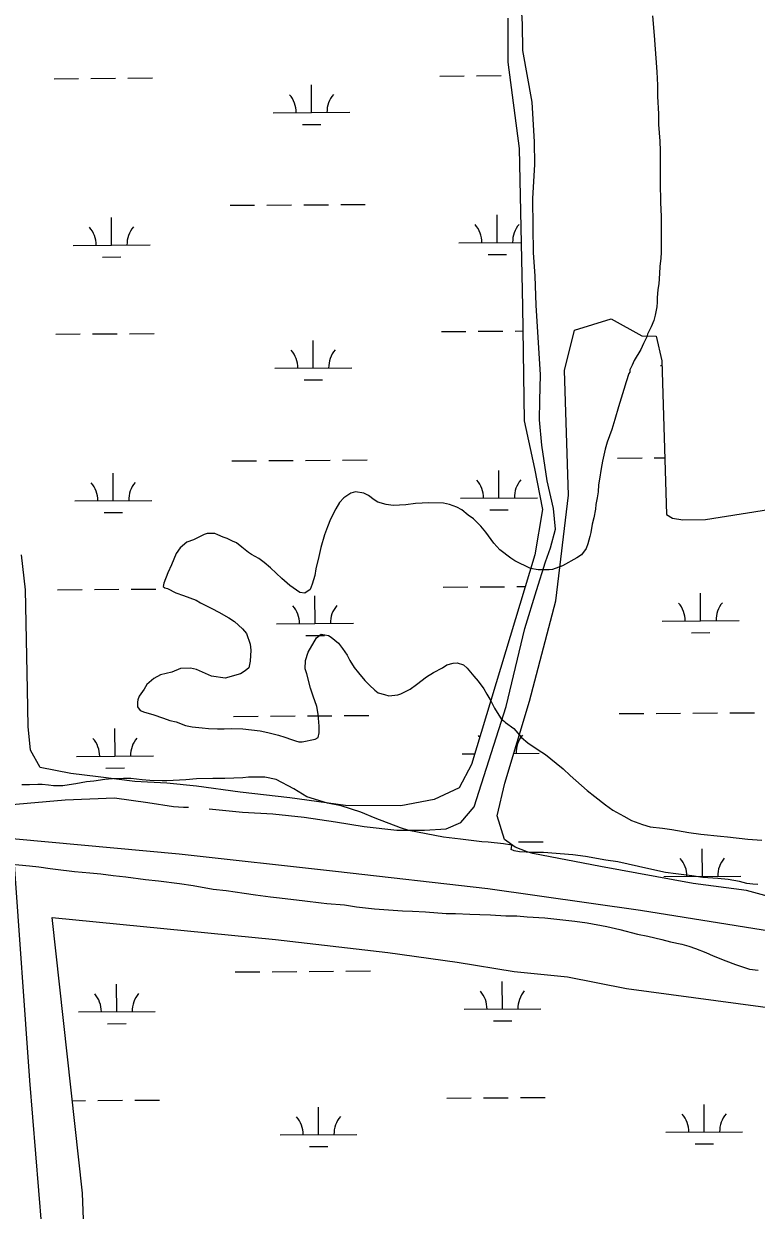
# Model space of a CAD drawing. Extents: x 3508733 to 3546731, y 546897 to 572481.
# Drawn here: x 3515288 to 3516242, y 555449 to 556994 of the extents above; entities that cross this region are included whole.
import ezdxf

# ---------------------------------------------------------------- set-up
doc = ezdxf.new("R2010")
doc.units = 0
for name, color, linetype in [('V-RAIL-TRAK', 7, 'Continuous'), ('V-SITE-VEGE', 7, 'Continuous'), ('V-TOPO-SHOR', 7, 'Continuous'), ('V-WETL-SWMP', 7, 'Continuous')]:
    doc.layers.add(name, color=color, linetype=linetype)

msp = doc.modelspace()

# ---------------------------------------------------------------- linework, layer by layer
at = {"layer": 'V-RAIL-TRAK'}
msp.add_lwpolyline([(3513245.9, 555908.8), (3513432.1, 555925.2), (3513668.2, 555943.6), (3513888.3, 555954.7), (3514142.3, 555962.6), (3514356.7, 555965.8), (3514609.7, 555963.3), (3514753.6, 555961), (3514961.2, 555952.5), (3515165.5, 555940.8), (3515278.1, 555932.4), (3515490.8, 555913.1), (3515694.1, 555890.6), (3515892.4, 555867.8), (3516090.8, 555839.8), (3516272.5, 555810.8)], dxfattribs=at)
at = {"layer": 'V-SITE-VEGE'}
for p, q in [((3515259.2, 555900.9), (3515296, 555897.6)), ((3515296, 555897.6), (3515308.1, 555896.1)), ((3515308.1, 555896.1), (3515322.8, 555893.9)), ((3515322.8, 555893.9), (3515329.9, 555893.1)), ((3515329.9, 555893.1), (3515354.6, 555889.8)), ((3515354.6, 555889.8), (3515374.2, 555888.3)), ((3515374.2, 555888.3), (3515388.9, 555886.8)), ((3515388.9, 555886.8), (3515404.6, 555884.6)), ((3515404.6, 555884.6), (3515421.4, 555883.1)), ((3515421.4, 555883.1), (3515446.7, 555879.7)), ((3515446.7, 555879.7), (3515463.9, 555877.9)), ((3515463.9, 555877.9), (3515491, 555874.2)), ((3515491, 555874.2), (3515508.9, 555871.6)), ((3515508.9, 555871.6), (3515534.9, 555867.2)), ((3515534.9, 555867.2), (3515551.7, 555865.3)), ((3515551.7, 555865.3), (3515575.3, 555861.7)), ((3515575.3, 555861.7), (3515589.9, 555859.8)), ((3515589.9, 555859.8), (3515609.6, 555856.9)), ((3515609.6, 555856.9), (3515621.3, 555855.7)), ((3515621.3, 555855.7), (3515654.2, 555852)), ((3515654.2, 555852), (3515675.3, 555849.1)), ((3515675.3, 555849.1), (3515682.8, 555848.3)), ((3515682.8, 555848.3), (3515705.6, 555846.4)), ((3515705.6, 555846.4), (3515721.3, 555844.2)), ((3515721.3, 555844.2), (3515744.9, 555841.6)), ((3515744.9, 555841.6), (3515781.3, 555838.9)), ((3515781.3, 555838.9), (3515794.2, 555838.2)), ((3515794.2, 555838.2), (3515811.4, 555837.4)), ((3515811.4, 555837.4), (3515838.1, 555835.5)), ((3515838.1, 555835.5), (3515850.3, 555835.4)), ((3515850.3, 555835.4), (3515868.9, 555834.6)), ((3515868.9, 555834.6), (3515882.1, 555833.9)), ((3515882.1, 555833.9), (3515895.7, 555833.4)), ((3515895.7, 555833.4), (3515915.7, 555832.3)), ((3515915.7, 555832.3), (3515930, 555832.2)), ((3515930, 555832.2), (3515943.5, 555831.1)), ((3515943.5, 555831.1), (3515966.4, 555829.6)), ((3515966.4, 555829.6), (3515990, 555826.9)), ((3515990, 555826.9), (3516005.7, 555825.4)), ((3516005.7, 555825.4), (3516021.4, 555823.2)), ((3516021.4, 555823.2), (3516047.1, 555818.5)), ((3516047.1, 555818.5), (3516064.2, 555814.5)), ((3516064.2, 555814.5), (3516087.1, 555808.6)), ((3516087.1, 555808.6), (3516100.6, 555805.7)), ((3516100.6, 555805.7), (3516118.8, 555801.4)), ((3516118.8, 555801.4), (3516129.9, 555798.5)), ((3516129.9, 555798.5), (3516144.9, 555795.2)), ((3516144.9, 555795.2), (3516153.8, 555792.6)), ((3516153.8, 555792.6), (3516162.4, 555789.7)), ((3516162.4, 555789.7), (3516175.9, 555784.7)), ((3516175.9, 555784.7), (3516185.6, 555780.3)), ((3516185.6, 555780.3), (3516202, 555773.8)), ((3516202, 555773.8), (3516214.8, 555769.1)), ((3516214.8, 555769.1), (3516233, 555763)), ((3516233, 555763), (3516244.1, 555761.5))]:
    msp.add_line(p, q, dxfattribs=at)
for points in [[(3516106.7, 557004.2), (3516108.7, 556978.4), (3516112.1, 556930.9), (3516113.1, 556913.7), (3516113.3, 556899.1), (3516114.3, 556876.6), (3516114.6, 556862.6), (3516116.3, 556840.8), (3516116.6, 556828.3), (3516116.6, 556822.6), (3516116.8, 556801.9), (3516116.8, 556787.2), (3516117, 556761.1), (3516117.7, 556742.9), (3516117.9, 556719.7), (3516117.8, 556695.8), (3516117.4, 556688.6), (3516116.3, 556677.5), (3516115.9, 556668.6), (3516114.8, 556655), (3516113.7, 556647.9), (3516112.5, 556636.8), (3516112.5, 556631.1), (3516112.1, 556625), (3516110.3, 556614.3), (3516108.5, 556607.5), (3516104.9, 556599.3), (3516102.7, 556594.7), (3516100.2, 556589.7), (3516099.1, 556586.1), (3516095.1, 556577.2), (3516091.5, 556569.7), (3516082.9, 556555.1), (3516080.3, 556549.4), (3516077.1, 556543), (3516077.1, 556540.1), (3516076, 556538.4), (3516072.4, 556527.3), (3516069.5, 556517.7), (3516062.2, 556494.8), (3516057.5, 556478.4), (3516053.5, 556465.6), (3516047.7, 556448.8), (3516045.2, 556439.9), (3516041.6, 556424.2), (3516039.7, 556414.5), (3516037.5, 556401), (3516036.4, 556393.5), (3516036, 556384.2), (3516034.6, 556376.3), (3516032.7, 556367.8), (3516032.3, 556361.7), (3516030.2, 556350.6), (3516028.3, 556342), (3516026.5, 556331.3), (3516025, 556326.3), (3516022.5, 556316.7), (3516020.3, 556310.6), (3516014.2, 556302.4), (3516008.1, 556298.5), (3515989.5, 556287.9), (3515976.3, 556283), (3515972.3, 556282.6), (3515958, 556282.7), (3515948, 556284.5), (3515927.4, 556294.3)], [(3515927.4, 556294.3), (3515922.4, 556297.8), (3515908.1, 556309), (3515900.3, 556317.6), (3515889.6, 556331.6), (3515883.2, 556339.5), (3515873.6, 556349.2), (3515866.9, 556353.8), (3515858.3, 556361), (3515851.9, 556364.3), (3515842.3, 556367.9), (3515834.8, 556369.7), (3515815.5, 556369.8), (3515798, 556369.1), (3515785.8, 556367.4), (3515769, 556366.4), (3515760.1, 556367.9), (3515749.4, 556370.8), (3515744.4, 556374), (3515736.9, 556379.4), (3515730.9, 556382.7), (3515720.1, 556384.1), (3515714.1, 556382.4), (3515704.8, 556376.7), (3515699.4, 556370.3), (3515694.7, 556362.1), (3515687.5, 556348.9), (3515683.5, 556338.9), (3515679.9, 556328.2), (3515674.8, 556311.8), (3515672.3, 556300), (3515668.6, 556284), (3515667.1, 556275.4), (3515663.9, 556264.3), (3515661.3, 556257.2), (3515654.2, 556252.2), (3515647.7, 556253.3), (3515634.6, 556262.3), (3515624.2, 556271.3), (3515609.7, 556285.3), (3515601.1, 556292.1), (3515594.3, 556297.5), (3515584.7, 556302.6), (3515580.8, 556305.4), (3515572.3, 556312.3), (3515565.1, 556317.7), (3515560.1, 556320.2), (3515553, 556323.4), (3515548, 556325.2), (3515540.9, 556328.5), (3515537, 556329.9), (3515527.3, 556330), (3515523.4, 556328.6), (3515509.1, 556321.8), (3515500.5, 556318.7), (3515491.9, 556311.5), (3515486.8, 556304.1), (3515480.7, 556289.4), (3515476, 556278.7), (3515470.6, 556265.5), (3515469.8, 556260.9), (3515472, 556259.5), (3515475.5, 556258.4), (3515486.2, 556253), (3515496.2, 556249.4), (3515512.6, 556243.2), (3515518.3, 556240), (3515533.3, 556232.4), (3515542.2, 556227.7), (3515555.1, 556220.2), (3515562.5, 556215.5), (3515572.9, 556206.1), (3515578.2, 556200), (3515583.1, 556186.1), (3515583.8, 556178.2), (3515583, 556163.9), (3515581.2, 556155), (3515576.5, 556151.4), (3515570.5, 556147.5), (3515550.4, 556141.6), (3515532.6, 556144.1), (3515513.3, 556152.8), (3515505.5, 556154.6), (3515492.2, 556154.3), (3515481.1, 556149.7), (3515466.5, 556145.9), (3515457.9, 556141.3), (3515448.5, 556133.4), (3515444.9, 556127.4), (3515438.8, 556118.1), (3515437, 556113.5), (3515436.3, 556110.6), (3515436.3, 556104.5), (3515439.8, 556099.5), (3515445.5, 556097.4), (3515456.6, 556094.5), (3515470.1, 556089.7), (3515478.4, 556086.5), (3515486.9, 556084.7), (3515499, 556080.3), (3515507.6, 556078.5)], [(3515507.6, 556078.5), (3515520.8, 556077), (3515528.7, 556076.3), (3515540.5, 556075.9), (3515549.1, 556075.8), (3515559.1, 556076.1), (3515573.7, 556075.7), (3515595.9, 556073.1), (3515606.2, 556070.9), (3515619.8, 556067.3), (3515628.3, 556064.7), (3515636.9, 556061.9), (3515641.9, 556060), (3515646.5, 556059), (3515650.8, 556058.9), (3515667.6, 556062.1), (3515671.6, 556064.6), (3515672.7, 556070.6), (3515672.7, 556079.2), (3515671.7, 556094.9), (3515670, 556104.9), (3515665, 556118.2), (3515661.5, 556128.9), (3515656.9, 556147.2), (3515654.8, 556154), (3515654.9, 556164.7), (3515658.5, 556175.7), (3515669.3, 556194.3), (3515675.4, 556198.9), (3515685, 556197.1), (3515688.6, 556194.9), (3515697.8, 556187.4), (3515703.2, 556180.5), (3515709.2, 556171.6), (3515712.7, 556164.8), (3515718.4, 556155.5), (3515724.1, 556148.7), (3515732.3, 556138.6), (3515738.3, 556132.5), (3515745.1, 556126), (3515749.7, 556122.8), (3515757.9, 556120.3), (3515763.3, 556118.8), (3515775.1, 556120.2), (3515779, 556121.3), (3515791.2, 556127.3), (3515799.4, 556133.3), (3515812.7, 556143.3), (3515821.7, 556148.9), (3515833.5, 556155.3), (3515838.9, 556158.9), (3515847.4, 556161.3), (3515852.4, 556161.7), (3515860.7, 556159.1), (3515865.3, 556154.8), (3515874.2, 556144.4), (3515879.8, 556138), (3515887.3, 556127.9), (3515891.2, 556120.8), (3515896.2, 556112.2), (3515901.1, 556102.5), (3515904.3, 556096.8), (3515909.6, 556088.9), (3515913.9, 556085.3), (3515915.3, 556083.8), (3515926, 556076.3), (3515936.3, 556064.5), (3515944.5, 556057.6), (3515957.7, 556048.3), (3515967.3, 556042.2), (3515981.2, 556031), (3515990.5, 556023.5), (3515999.4, 556014.9), (3516021.4, 555995.5), (3516031.8, 555987.6), (3516045.3, 555976.8), (3516054.9, 555970), (3516069.5, 555962), (3516079.1, 555956.3), (3516093.8, 555951.2), (3516103.4, 555948.3), (3516119.5, 555946.4), (3516132, 555944.6), (3516153.8, 555940.9), (3516169.5, 555938.7), (3516195.2, 555936.1), (3516204.1, 555935), (3516230.5, 555932), (3516248.8, 555930.9)], [(3515418.3, 556011), (3515403.7, 556010.7), (3515394, 556009.7), (3515379.4, 556007.6), (3515370.1, 556006.6), (3515356.1, 556004.1), (3515347.6, 556002.7), (3515339.3, 556001.7), (3515327.2, 556001.4), (3515320.8, 556002.5), (3515312.5, 556003.3), (3515306.8, 556003.3), (3515295.7, 556003), (3515285.7, 556002.7)], [(3516243.9, 555873), (3516237.1, 555873.4), (3516229.6, 555874.5), (3516219.9, 555877), (3516204.9, 555879.6), (3516191.7, 555880.7), (3516172.1, 555882.2), (3516157.8, 555884.5), (3516137.1, 555887), (3516123.5, 555888.5), (3516101.7, 555893.3), (3516061.4, 555902.7), (3516045.7, 555904.6), (3516019.6, 555909.4), (3516002.8, 555911.9), (3515964.6, 555914.6), (3515950.3, 555914.7), (3515933.5, 555915.5), (3515926.8, 555916.9), (3515922.5, 555918.7), (3515923.2, 555920.9), (3515923.6, 555924.4), (3515912.9, 555925.9), (3515892.9, 555928.1), (3515884.6, 555928.5), (3515856.8, 555931.9), (3515834.6, 555934.8), (3515789.7, 555943.6), (3515778.6, 555946.9), (3515745.8, 555959.5), (3515727.2, 555967.1), (3515701.5, 555975.4), (3515683.7, 555979.1), (3515656.9, 555987.1), (3515639.8, 555997.5), (3515616.7, 556009.8), (3515602, 556012.7), (3515580.9, 556012.8), (3515573.4, 556011.8), (3515550.2, 556011.1), (3515534.5, 556011.2), (3515513, 556010.6), (3515499.4, 556009.2), (3515474.8, 556007.9), (3515468.7, 556007.9), (3515452.6, 556008.4), (3515442.3, 556009.5), (3515427.6, 556011.3), (3515418.3, 556011)]]:
    msp.add_lwpolyline(points, dxfattribs=at)
at = {"layer": 'V-TOPO-SHOR'}
for points in [[(3515529.8, 555971.6), (3515573.2, 555967.1), (3515612.4, 555965.3), (3515653.3, 555960.7), (3515693.9, 555954.6), (3515731.3, 555948.4), (3515774, 555943.8), (3515810, 555943.9), (3515838.3, 555945.4), (3515857.2, 555953.8), (3515874.7, 555974.1), (3515916.4, 556104.8), (3515940.6, 556206.4), (3515955.5, 556256), (3515967.6, 556293.1), (3515973.9, 556311.2), (3515980.4, 556335.8), (3515977.8, 556362.6), (3515969.7, 556398.7), (3515962.4, 556444.9), (3515959.5, 556478.2), (3515960.1, 556503.3), (3515960.7, 556536.6), (3515955.4, 556627.5), (3515953.8, 556665.2), (3515951.8, 556695.7), (3515951.5, 556729), (3515950.8, 556766.1), (3515953.3, 556810.4), (3515952.9, 556839.8), (3515950, 556891.5), (3515937.9, 556958.8), (3515937.4, 556993.3), (3515935.5, 557030.5)], [(3515268.3, 555977), (3515342.2, 555983.3), (3515406.4, 555985.8), (3515449.8, 555979.8), (3515483.4, 555974.6), (3515496.5, 555973.6), (3515499.5, 555973.8), (3515502.9, 555973.6)], [(3515275.4, 555905.3), (3515295.9, 555618), (3515319.5, 555331.6), (3515347.4, 555045.2), (3515388.6, 554649.3), (3515411.4, 554323.8), (3515449.1, 553917.2), (3515479.6, 553654.2), (3515504.1, 553259.3), (3515530.4, 552932.4), (3515567.8, 552483.2), (3515584.7, 552314.3)]]:
    msp.add_lwpolyline(points, dxfattribs=at)
at = {"layer": 'V-WETL-SWMP'}
for p, q in [((3515327.8, 556922.2), (3515359.8, 556922.4)), ((3515375.8, 556922.5), (3515407.8, 556922.7)), ((3515423.8, 556922.9), (3515455.8, 556923.1)), ((3515829.7, 556925.6), (3515861.7, 556925.8)), ((3515877.7, 556926), (3515909.7, 556926.2)), ((3515662.9, 556878.1), (3515662.7, 556914.1)), ((3515612.9, 556877.7), (3515712.9, 556878.4)), ((3515651, 556862.5), (3515675, 556862.7)), ((3515556.9, 556757.3), (3515588.9, 556757.5)), ((3515604.9, 556757.6), (3515636.9, 556757.8)), ((3515652.9, 556757.9), (3515684.9, 556758.1)), ((3515700.9, 556758.2), (3515732.9, 556758.5)), ((3515402.7, 556705.5), (3515402.4, 556741.5)), ((3515904.6, 556708.9), (3515904.3, 556744.9)), ((3515352.7, 556705.1), (3515452.7, 556705.8)), ((3515854.6, 556708.6), (3515935.8, 556709.1)), ((3515390.8, 556690), (3515414.8, 556690.1)), ((3515892.7, 556693.4), (3515916.7, 556693.5)), ((3515831.9, 556593), (3515863.9, 556593.2)), ((3515879.9, 556593.3), (3515911.9, 556593.5)), ((3515927.9, 556593.6), (3515938.1, 556593.7)), ((3515330, 556589.5), (3515362, 556589.8)), ((3515378, 556589.9), (3515410, 556590.1)), ((3515426, 556590.2), (3515458, 556590.4)), ((3515665.2, 556545.4), (3515665, 556581.4)), ((3516117, 556548.6), (3516119.1, 556548.7)), ((3515615.2, 556545.1), (3515715.2, 556545.7)), ((3515653.3, 556529.9), (3515677.3, 556530)), ((3515559.2, 556424.6), (3515591.2, 556424.8)), ((3515607.2, 556424.9), (3515639.2, 556425.1)), ((3515655.2, 556425.3), (3515687.2, 556425.5)), ((3515703.2, 556425.6), (3515735.2, 556425.8)), ((3516061, 556428.2), (3516093, 556428.4)), ((3516109, 556428.5), (3516122.6, 556428.6)), ((3515404.9, 556372.8), (3515404.7, 556408.8)), ((3515906.8, 556376.2), (3515906.6, 556412.2)), ((3515856.8, 556375.9), (3515956.8, 556376.6)), ((3515354.9, 556372.5), (3515454.9, 556373.1)), ((3515894.9, 556360.7), (3515918.9, 556360.9)), ((3515393, 556357.3), (3515417, 556357.4)), ((3515332.3, 556256.9), (3515364.3, 556257.1)), ((3515380.3, 556257.2), (3515412.3, 556257.4)), ((3515428.3, 556257.5), (3515460.3, 556257.7)), ((3515834.2, 556260.3), (3515866.2, 556260.5)), ((3515882.2, 556260.6), (3515914.2, 556260.8)), ((3515930.2, 556261), (3515941.1, 556261)), ((3515667.5, 556212.7), (3515667.2, 556248.7)), ((3516169.3, 556216.3), (3516169, 556252.3)), ((3515617.5, 556212.4), (3515717.5, 556213.1)), ((3516119.3, 556216), (3516219.3, 556216.7)), ((3515655.6, 556197.2), (3515679.6, 556197.4)), ((3516157.4, 556200.8), (3516181.4, 556201)), ((3515561.5, 556091.9), (3515593.5, 556092.1)), ((3515609.5, 556092.3), (3515641.5, 556092.5)), ((3515657.5, 556092.6), (3515689.5, 556092.8)), ((3515705.4, 556092.9), (3515737.4, 556093.1)), ((3516063.2, 556095.5), (3516095.2, 556095.7)), ((3516111.2, 556095.9), (3516143.2, 556096.1)), ((3516159.2, 556096.2), (3516191.2, 556096.4)), ((3516207.2, 556096.5), (3516239.2, 556096.7)), ((3515407.2, 556040.1), (3515407, 556076.1)), ((3515357.2, 556039.8), (3515457.2, 556040.5)), ((3515859.1, 556043.2), (3515875.5, 556043.3)), ((3515926.1, 556043.8), (3515959, 556044.1)), ((3515395.3, 556024.6), (3515419.3, 556024.8)), ((3515932.4, 555928.5), (3515964.4, 555928.7)), ((3516171.5, 555883.7), (3516171.3, 555919.7)), ((3516121.5, 555883.3), (3516221.5, 555884)), ((3515364.9, 555471.2), (3515325.3, 555830.1)), ((3515325.3, 555830.1), (3515615.9, 555801.6)), ((3515615.9, 555801.6), (3515762.3, 555784.4)), ((3515762.3, 555784.4), (3515852.3, 555772)), ((3515563.7, 555759.3), (3515595.7, 555759.5)), ((3515611.7, 555759.6), (3515643.7, 555759.8)), ((3515659.7, 555759.9), (3515691.7, 555760.1)), ((3515707.7, 555760.2), (3515739.7, 555760.5)), ((3515852.3, 555772), (3515926.6, 555759.7)), ((3515926.6, 555759.7), (3515996, 555753)), ((3515409.5, 555707.5), (3515409.2, 555743.5)), ((3515911.4, 555710.9), (3515911.1, 555746.9)), ((3515996, 555753), (3516072.6, 555737.9)), ((3516072.6, 555737.9), (3516359.5, 555698.9)), ((3515359.5, 555707.1), (3515459.5, 555707.8)), ((3515861.4, 555710.6), (3515961.4, 555711.2)), ((3515397.6, 555691.9), (3515421.6, 555692.1)), ((3515899.5, 555695.4), (3515923.5, 555695.5)), ((3515351.6, 555591.6), (3515368.9, 555591.7)), ((3515384.9, 555591.9), (3515416.9, 555592.1)), ((3515432.9, 555592.2), (3515464.9, 555592.4)), ((3515838.8, 555595), (3515870.8, 555595.2)), ((3515886.8, 555595.3), (3515918.8, 555595.5)), ((3515934.8, 555595.6), (3515966.8, 555595.8)), ((3515672, 555547.4), (3515671.8, 555583.4)), ((3516173.9, 555550.8), (3516173.7, 555586.8)), ((3515622, 555547), (3515722, 555547.7)), ((3516123.9, 555550.5), (3516223.9, 555551.2)), ((3515660.1, 555531.9), (3515684.1, 555532)), ((3516162, 555535.3), (3516186, 555535.5)), ((3515369.4, 555353.1), (3515364.9, 555471.2))]:
    msp.add_line(p, q, dxfattribs=at)
for points in [[(3515918.4, 557000.9), (3515918.5, 556943.9), (3515933.1, 556831.4), (3515937.6, 556625.7), (3515939.7, 556476.7), (3515953.2, 556414.5), (3515963.5, 556361.1), (3515953.6, 556302.3), (3515871.3, 556029.5), (3515855.1, 555998.8), (3515822.3, 555983.7), (3515779.1, 555975.7), (3515706.9, 555976), (3515634.7, 555986), (3515569.9, 555993.2), (3515513.3, 556001.3), (3515474.7, 556005.2), (3515432.9, 556007.2), (3515385.1, 556013.4), (3515349.7, 556017.7), (3515309.7, 556025.3), (3515297.4, 556047.9), (3515294.3, 556078.7), (3515293.2, 556127), (3515290.6, 556256.7), (3515285.3, 556302.3)], [(3516276.5, 555852.1), (3516228.8, 555865.1), (3516159.5, 555874.6), (3516039, 555896.5), (3515950.9, 555913.4), (3515943.6, 555915.7), (3515927.8, 555921.7), (3515914, 555931.7), (3515904.3, 555962.4), (3515914.4, 556005), (3515946.6, 556111.8), (3515980.9, 556242.4), (3515997.4, 556379.9), (3515992.2, 556542.4), (3516005.3, 556594.8), (3516052.9, 556609.4), (3516092.8, 556587.6), (3516111.2, 556587.1), (3516118.9, 556554.8), (3516124.8, 556354.9), (3516132.6, 556349.8), (3516145.9, 556347.9), (3516175.8, 556348.2), (3516276.6, 556364.3)]]:
    msp.add_lwpolyline(points, dxfattribs=at)
for centre, start, end in [((3515607.7, 556878.2), 359.6198, 41.1635), ((3515718.2, 556878.9), 139.6198, 181.1635), ((3515849.3, 556709), 359.6198, 41.1635), ((3515959.8, 556709.7), 139.6198, 181.1635), ((3515347.4, 556705.6), 359.6198, 41.1635), ((3515457.9, 556706.3), 139.6198, 181.1635), ((3515610, 556545.5), 359.6198, 41.1635), ((3515720.4, 556546.2), 139.6198, 181.1635), ((3515349.7, 556372.9), 359.6198, 41.1635), ((3515460.2, 556373.6), 139.6198, 181.1635), ((3515851.6, 556376.3), 359.6198, 41.1635), ((3515962.1, 556377.1), 139.6198, 181.1635), ((3516114, 556216.4), 359.6198, 41.1635), ((3516224.5, 556217.2), 139.6198, 181.1635), ((3515612.2, 556212.8), 359.6198, 41.1635), ((3515722.7, 556213.6), 139.6198, 181.1635), ((3515964.2, 556044.6), 139.6198, 181.1635), ((3515352, 556040.2), 359.6198, 41.1635), ((3515462.5, 556041), 139.6198, 181.1635), ((3515853.9, 556043.7), 37.0721, 41.1635), ((3516116.3, 555883.8), 359.6198, 41.1635), ((3516226.8, 555884.5), 139.6198, 181.1635), ((3515354.2, 555707.6), 359.6198, 41.1635), ((3515464.7, 555708.3), 139.6198, 181.1635), ((3515856.1, 555711), 359.6198, 41.1635), ((3515966.6, 555711.7), 139.6198, 181.1635), ((3516118.7, 555550.9), 359.6198, 41.1635), ((3516229.2, 555551.7), 139.6198, 181.1635), ((3515616.8, 555547.5), 359.6198, 41.1635), ((3515727.3, 555548.2), 139.6198, 181.1635)]:
    msp.add_arc(centre, 35.2, start, end, dxfattribs=at)

doc.saveas('drawing.dxf')
